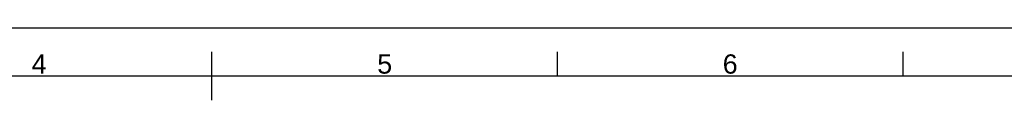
# Paper-space layout '45651_1_3' of a CAD drawing. Header units: millimetres. Extents: x -231 to 594, y 0 to 420.
# Tile 278 of 279: x 257 to 462, y 405 to 420. Entities that reach past the tile are written whole.
import ezdxf

# ---------------------------------------------------------------- set-up
doc = ezdxf.new("R2010")
doc.units = ezdxf.units.MM
doc.header["$LTSCALE"] = 32.67
doc.layers.get('0').update_dxf_attribs({"linetype": 'CONTINUOUS'})
doc.styles.add('TEXTSTYLE_2', font='arial.ttf')

psp = doc.layouts.new('45651_1_3')

# ---------------------------------------------------------------- linework, layer by layer
at = {"color": 7, "linetype": 'CONTINUOUS'}
psp.add_line((0, 420), (594, 420), dxfattribs=at)
at = {"color": 2, "linetype": 'CONTINUOUS'}
for p, q in [((297, 405), (297, 415)), ((368.75, 410), (368.75, 415)), ((440.5, 410), (440.5, 415)), ((584, 410), (10, 410))]:
    psp.add_line(p, q, dxfattribs=at)

# ---------------------------------------------------------------- texts
at = {"color": 5, "linetype": 'CONTINUOUS', "char_height": 4, "width": 3.1078, "attachment_point": 2, "line_spacing_factor": 0.9, "style": 'TEXTSTYLE_2'}
for s, insert in [('4', (261.12, 414.5)), ('5', (332.88, 414.5)), ('6', (404.62, 414.5))]:
    psp.add_mtext(s, dxfattribs=dict(at, insert=insert))

doc.saveas('drawing.dxf')
